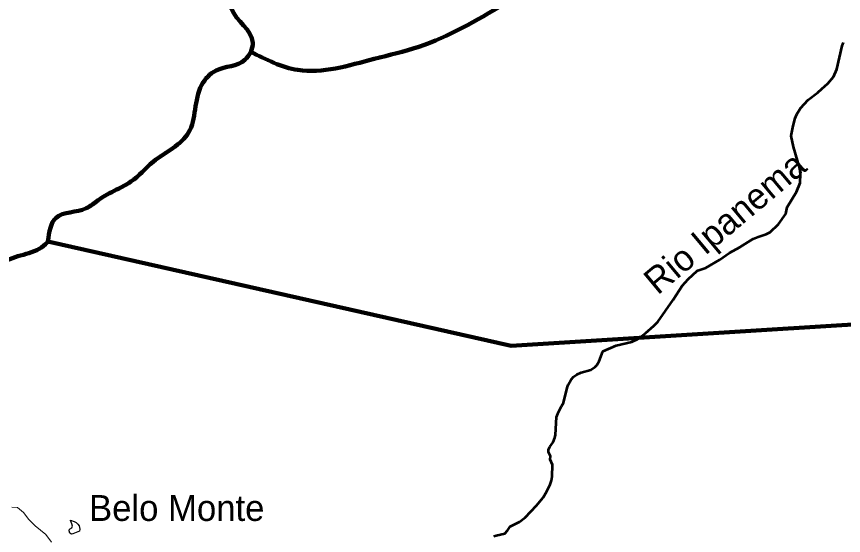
# Model space of a CAD drawing. Extents: x 553962 to 842807, y 8883888 to 9032388.
# Drawn here: x 687800 to 703744, y 8913202 to 8923199 of the extents above; entities that cross this region are included whole.
import ezdxf
from ezdxf.enums import TextEntityAlignment as Align

# ---------------------------------------------------------------- set-up
doc = ezdxf.new("R2010")
doc.units = 0
doc.header["$LTSCALE"] = 150
for name, color, linetype, lineweight in [('21', 7, 'Continuous', 25), ('24', 7, 'Continuous', 25), ('25', 7, 'Continuous', 13), ('9', 7, 'Continuous', 90)]:
    doc.layers.add(name, color=color, linetype=linetype, lineweight=lineweight)
doc.layers.add('41', color=7, linetype='Continuous')
doc.layers.add('49', color=7, linetype='Continuous')

msp = doc.modelspace()

# ---------------------------------------------------------------- linework, layer by layer
at = {"layer": '21'}
msp.add_lwpolyline([(688838.5, 8913496.3), (688910.7, 8913471.8), (688949.3, 8913452.2), (688981.4, 8913421.8), (689005.6, 8913385.6), (689018.8, 8913320.1), (689015.2, 8913282.5), (688885.6, 8913233.5), (688857, 8913229.2), (688829, 8913248.7), (688815.8, 8913288.8), (688823, 8913323.4), (688864.6, 8913351.6), (688880.9, 8913382.6), (688869.1, 8913424.1), (688840.2, 8913488.6)], close=True, dxfattribs=at)
at = {"layer": '24', "lineweight": 53}
for points in [[(703328.7, 8921805.4), (703443, 8921908.1), (703548.7, 8922036.8), (703617.1, 8922184), (703718.8, 8922634.2), (703746.2, 8922702.2)], [(700933.1, 8918304.1), (701087.7, 8918357.1), (701353.2, 8918514.3), (701545, 8918649.8), (701747.7, 8918756.1), (702001.1, 8918916), (702097.1, 8918956.4), (702250.9, 8919005.3), (702331, 8919046.8), (702493.5, 8919198.3), (702630.7, 8919399.1), (702659.6, 8919524.5), (702838.4, 8919824.3), (702905.9, 8919998.5), (702914.2, 8920160.2), (702900, 8920271.5), (702779.5, 8920686.8), (702738.4, 8920898.1), (702772.1, 8921093.7), (702813.3, 8921239.1), (702844.7, 8921319.1), (702917.3, 8921435.8), (703064, 8921594.2), (703249.3, 8921734.1), (703328.7, 8921805.4)], [(699106, 8916749.2), (699107.9, 8916751.8), (699364.4, 8916858.8), (699663.1, 8916929.4), (699774, 8916985.7), (699929.5, 8917100.9), (700086.2, 8917240.2), (700161.8, 8917318.8), (700161.8, 8917318.8), (700462.7, 8917739.7), (700633.3, 8918009.2), (700747.4, 8918139), (700925.2, 8918301.4), (700933.1, 8918304.1)], [(698310.3, 8915692), (698345.2, 8915759.1), (698414.2, 8916049.1), (698434, 8916103.3), (698493.2, 8916205.4), (698541, 8916255.4), (698604.5, 8916300.2), (698689, 8916338.6), (698872.4, 8916392.4), (698958.8, 8916447.6), (698989, 8916484.6), (699031.1, 8916558.4), (699106, 8916749.2)], [(698089.5, 8914668.2), (698093, 8914730.9), (698057.9, 8914805.5), (698057.7, 8914860.2), (698080.5, 8914908.2), (698146.1, 8914998.1), (698179.3, 8915082.2), (698193.2, 8915143.2), (698213.4, 8915483.8), (698249.4, 8915574.9), (698249.4, 8915574.9), (698310.3, 8915692)], [(697317.1, 8913373.6), (697317.9, 8913374.9), (697500, 8913466.1), (697607.5, 8913547.4), (697828, 8913780.1), (697955.3, 8913931.9), (698021, 8914043.8), (698087.2, 8914183.8), (698114.2, 8914261.7), (698128.6, 8914336.6), (698136.1, 8914565.5), (698089.3, 8914664.5), (698089.5, 8914668.2)], [(697004, 8913188.5), (697047.8, 8913204.1), (697212.1, 8913236.8), (697263.3, 8913295.3), (697317.1, 8913373.6)]]:
    msp.add_lwpolyline(points, dxfattribs=at)
at = {"layer": '24'}
for points in [[(703328.7, 8921805.4), (703443, 8921908.1), (703548.7, 8922036.8), (703617.1, 8922184), (703718.8, 8922634.2), (703746.2, 8922702.2)], [(700933.1, 8918304.1), (701087.7, 8918357.1), (701353.2, 8918514.3), (701545, 8918649.8), (701747.7, 8918756.1), (702001.1, 8918916), (702097.1, 8918956.4), (702250.9, 8919005.3), (702331, 8919046.8), (702493.5, 8919198.3), (702630.7, 8919399.1), (702659.6, 8919524.5), (702838.4, 8919824.3), (702905.9, 8919998.5), (702914.2, 8920160.2), (702900, 8920271.5), (702779.5, 8920686.8), (702738.4, 8920898.1), (702772.1, 8921093.7), (702813.3, 8921239.1), (702844.7, 8921319.1), (702917.3, 8921435.8), (703064, 8921594.2), (703249.3, 8921734.1), (703328.7, 8921805.4)], [(699106, 8916749.2), (699107.9, 8916751.8), (699364.4, 8916858.8), (699663.1, 8916929.4), (699774, 8916985.7), (699929.5, 8917100.9), (700086.2, 8917240.2), (700161.8, 8917318.8), (700161.8, 8917318.8), (700462.7, 8917739.7), (700633.3, 8918009.2), (700747.4, 8918139), (700925.2, 8918301.4), (700933.1, 8918304.1)], [(698310.3, 8915692), (698345.2, 8915759.1), (698414.2, 8916049.1), (698434, 8916103.3), (698493.2, 8916205.4), (698541, 8916255.4), (698604.5, 8916300.2), (698689, 8916338.6), (698872.4, 8916392.4), (698958.8, 8916447.6), (698989, 8916484.6), (699031.1, 8916558.4), (699106, 8916749.2)], [(698089.5, 8914668.2), (698093, 8914730.9), (698057.9, 8914805.5), (698057.7, 8914860.2), (698080.5, 8914908.2), (698146.1, 8914998.1), (698179.3, 8915082.2), (698193.2, 8915143.2), (698213.4, 8915483.8), (698249.4, 8915574.9), (698249.4, 8915574.9), (698310.3, 8915692)], [(697317.1, 8913373.6), (697317.9, 8913374.9), (697500, 8913466.1), (697607.5, 8913547.4), (697828, 8913780.1), (697955.3, 8913931.9), (698021, 8914043.8), (698087.2, 8914183.8), (698114.2, 8914261.7), (698128.6, 8914336.6), (698136.1, 8914565.5), (698089.3, 8914664.5), (698089.5, 8914668.2)], [(697004, 8913188.5), (697047.8, 8913204.1), (697212.1, 8913236.8), (697263.3, 8913295.3), (697317.1, 8913373.6)]]:
    msp.add_lwpolyline(points, dxfattribs=at)
at = {"layer": '25'}
for points in [[(687709.9, 8913748.1), (687815.5, 8913739.4)], [(687815.5, 8913739.4), (687934.6, 8913642.4), (688040, 8913510.4), (688162, 8913385.5), (688367.3, 8913223), (688472.6, 8913075.7)]]:
    msp.add_lwpolyline(points, dxfattribs=at)
at = {"layer": '9'}
msp.add_line((702263.2, 8917164.2), (717332.2, 8918103.3), dxfattribs=at)
msp.add_lwpolyline([(688404.9, 8918868.1), (697336.5, 8916857.2), (702263.2, 8917164.2)], dxfattribs=at)
for points in [[(702208.9, 8933124.7), (702148.3, 8929984.4), (701978.2, 8928413.1), (700513.8, 8926655.1), (699226.8, 8924948.9), (697202.3, 8923439.9), (695555.4, 8922617.4), (694693, 8922383.1), (693220.9, 8922169.7), (692314.9, 8922520)], [(688404.9, 8918868.1), (688561.4, 8919324.4), (689144.7, 8919506), (689372.6, 8919659.6), (689727.1, 8919864.8), (690005.8, 8920018.8), (690435.7, 8920401.8), (691118.7, 8920963.9), (691368.2, 8921877.4), (691646.2, 8922158), (692203.9, 8922364.7), (692354.7, 8922695), (691945.1, 8923350.3), (691968, 8923856.9), (691992.7, 8923983.7), (691990.8, 8924363.6), (691810.4, 8924894), (691605.7, 8925196.3), (690588.8, 8925391.4), (690130.9, 8925539.9), (689951.8, 8925791.8), (690098.6, 8926932.4), (689816.9, 8927386.1), (689611.9, 8927764.4), (689634.6, 8928296.3), (689708.3, 8928803.3), (689427.8, 8929029.1), (689071.1, 8929254.4), (688969.4, 8929279)], [(685563.3, 8914000.1), (685411.9, 8914186), (685156.8, 8914412), (685077.7, 8914993.8), (685249.9, 8916134.6), (685677.5, 8916973.4), (686082.1, 8917330.9), (686664.7, 8917664.4), (687019.1, 8917894.9), (687575, 8918481.4), (688360.8, 8918816.4), (688404.9, 8918868.1)]]:
    msp.add_spline(points, degree=3, dxfattribs=at)

# ---------------------------------------------------------------- texts
at = {"layer": '41'}
msp.add_text('Belo Monte', height=500, dxfattribs=at).set_placement((689197.5, 8913481.5))
at = {"layer": '49'}
msp.add_text('Rio Ipanema', height=500, rotation=39.92, dxfattribs=at).set_placement((701615.3, 8919036.7), align=Align.CENTER)

doc.saveas('drawing.dxf')
